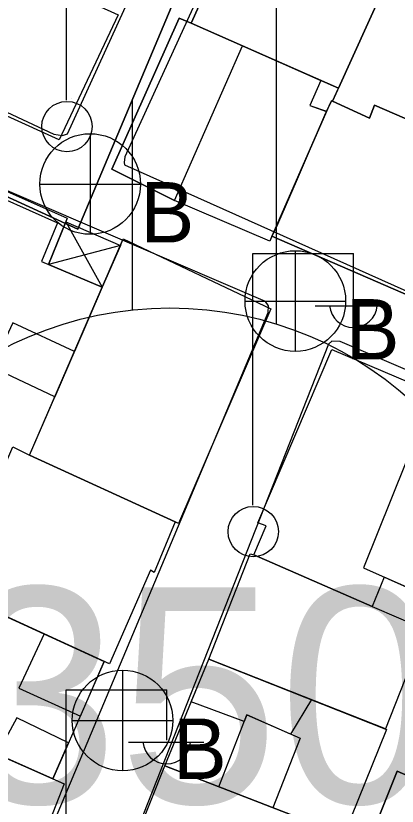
# Model space of a CAD drawing. Extents: x 417997 to 421451, y 4451742 to 4455216.
# Drawn here: x 421022.8 to 421049.4, y 4452545.4 to 4452600.4 of the extents above; entities that cross this region are included whole.
import ezdxf

# ---------------------------------------------------------------- set-up
doc = ezdxf.new("R2010")
doc.units = 0
for name, color, linetype in [('ADA', 7, 'Continuous'), ('B_Mesken', 7, 'Continuous'), ('B_Sundurma', 7, 'Continuous'), ('B_Teras', 7, 'Continuous'), ('Default', 7, 'Continuous'), ('PL_AYA_PARK_DINLENME', 7, 'Continuous'), ('PL_KON_MEV_350', 7, 'Continuous'), ('S_Elektrik_Diregi', 7, 'Continuous'), ('S_Rogar_Kapagi_Buski', 7, 'Continuous'), ('SM_DAIRE', 7, 'Continuous'), ('SM_TAKS', 7, 'Continuous'), ('TR_ORTAYOGUNKONUT', 7, 'Continuous'), ('TR_PARKALANI', 7, 'Continuous'), ('Yol_Sose', 7, 'Continuous')]:
    doc.layers.add(name, color=color, linetype=linetype)

# ---------------------------------------------------------------- blocks, each defined once
blk = doc.blocks.new('POINT_DISPLAY')
at = {"layer": 'Default'}
blk.add_line((0, 0), (0, 0), dxfattribs=at)

msp = doc.modelspace()

# ---------------------------------------------------------------- linework, layer by layer
at = {"layer": 'ADA'}
for p, q in [((421027.157, 4452585.558), (421111.619, 4452786.236)), ((421027.157, 4452585.558), (421111.619, 4452786.236)), ((421011.915, 4452592.544), (421027.157, 4452585.558)), ((421011.915, 4452592.544), (421027.157, 4452585.558))]:
    msp.add_line(p, q, dxfattribs=at)
at = {"layer": 'B_Mesken'}
for points in [[(421039.416, 4452608.887), (421037.547, 4452604.678), (421037.251, 4452604.813), (421035.034, 4452599.891), (421043.58, 4452596.1), (421045.269, 4452595.355), (421049.352, 4452604.386)], [(421049.352, 4452604.386), (421045.269, 4452595.355), (421044.054, 4452595.891), (421043.58, 4452596.101), (421038.602, 4452598.308), (421035.034, 4452599.891), (421037.251, 4452604.813), (421037.547, 4452604.678), (421039.416, 4452608.887)], [(421014.462, 4452596.936), (421019.837, 4452608.146), (421027.964, 4452604.405), (421026.738, 4452601.953), (421029.961, 4452600.475), (421025.849, 4452591.78)], [(421014.462, 4452596.936), (421019.837, 4452608.146), (421027.964, 4452604.406), (421026.738, 4452601.953), (421029.961, 4452600.475), (421025.849, 4452591.78)], [(421057.361, 4452595.552), (421055.274, 4452590.78), (421054.922, 4452590.941), (421054.975, 4452591.056), (421052.119, 4452592.297), (421047.784, 4452594.18), (421047.428, 4452593.272), (421044.858, 4452594.447), (421045.269, 4452595.355), (421049.352, 4452604.386), (421049.606, 4452604.271), (421056.294, 4452601.322), (421056.883, 4452601.062), (421059.647, 4452599.765), (421057.673, 4452595.415)], [(421049.606, 4452604.271), (421056.294, 4452601.322), (421056.883, 4452601.062), (421059.647, 4452599.766), (421057.673, 4452595.415), (421057.361, 4452595.552), (421055.274, 4452590.78), (421054.923, 4452590.942), (421054.975, 4452591.056), (421052.119, 4452592.297), (421047.784, 4452594.179), (421047.428, 4452593.272), (421044.858, 4452594.447), (421045.269, 4452595.355), (421049.352, 4452604.386)], [(421040.647, 4452585.063), (421040.506, 4452584.715), (421033.876, 4452587.553), (421029.504, 4452589.739), (421034.183, 4452600.225), (421035.034, 4452599.891), (421038.602, 4452598.308), (421044.054, 4452595.891), (421043.283, 4452594.15), (421044.437, 4452593.752)], [(421044.437, 4452593.751), (421043.879, 4452592.473), (421040.647, 4452585.063), (421040.506, 4452584.715), (421033.876, 4452587.554), (421029.504, 4452589.739), (421034.183, 4452600.225), (421035.034, 4452599.891), (421038.602, 4452598.308), (421043.58, 4452596.101), (421044.054, 4452595.891), (421043.283, 4452594.15)], [(421040.873, 4452585.513), (421040.647, 4452585.063), (421050.303, 4452580.872), (421054.975, 4452591.056), (421047.784, 4452594.18), (421047.428, 4452593.272), (421044.781, 4452594.482), (421044.302, 4452593.466), (421042.342, 4452588.866)], [(421040.647, 4452585.063), (421040.873, 4452585.513), (421042.342, 4452588.866), (421043.879, 4452592.473), (421044.437, 4452593.751), (421044.781, 4452594.482), (421044.858, 4452594.447), (421047.428, 4452593.272), (421047.784, 4452594.179), (421052.119, 4452592.297), (421054.975, 4452591.056), (421054.923, 4452590.942), (421050.303, 4452580.872)], [(421025.548, 4452573.897), (421021.267, 4452575.904), (421021.022, 4452575.423), (421017.257, 4452577.214), (421017.486, 4452577.697), (421021.796, 4452587.75), (421022.027, 4452588.264), (421026.409, 4452586.315), (421025.114, 4452583.094), (421028.844, 4452581.514)], [(421026.311, 4452586.069), (421025.114, 4452583.094), (421028.844, 4452581.514), (421025.548, 4452573.897), (421021.267, 4452575.904), (421021.022, 4452575.423), (421017.257, 4452577.214), (421017.486, 4452577.697), (421018.85, 4452580.877), (421021.797, 4452587.75), (421022.027, 4452588.264), (421026.409, 4452586.315)], [(421023.793, 4452569.842), (421030.298, 4452584.874), (421040.573, 4452580.01), (421034.157, 4452565.084)], [(421033.91, 4452565.197), (421023.793, 4452569.843), (421025.548, 4452573.897), (421028.844, 4452581.514), (421030.105, 4452584.429), (421030.298, 4452584.874), (421040.573, 4452580.01), (421034.157, 4452565.084)], [(421048.458, 4452561.357), (421047.619, 4452559.301), (421039.385, 4452562.906), (421040.253, 4452564.912), (421039.676, 4452565.13), (421044.807, 4452577.185), (421051.912, 4452574.172), (421055.213, 4452572.838), (421050.227, 4452560.564)], [(421055.214, 4452572.838), (421053.478, 4452568.565), (421050.308, 4452560.764), (421050.227, 4452560.565), (421048.459, 4452561.357), (421047.618, 4452559.301), (421039.385, 4452562.906), (421040.253, 4452564.912), (421039.676, 4452565.13), (421044.807, 4452577.185), (421051.912, 4452574.172)], [(421033.91, 4452565.197), (421032.45, 4452561.679), (421032.205, 4452561.842), (421029.354, 4452555.315), (421018.306, 4452560.365), (421022.617, 4452570.409), (421023.793, 4452569.842)], [(421023.793, 4452569.843), (421033.91, 4452565.197), (421032.45, 4452561.679), (421032.205, 4452561.842), (421029.354, 4452555.315), (421028.979, 4452555.487), (421018.594, 4452560.233), (421018.306, 4452560.365), (421022.617, 4452570.409)], [(421036.257, 4452555.649), (421039.129, 4452562.977), (421039.385, 4452562.906), (421047.619, 4452559.301), (421051.272, 4452557.728), (421048.536, 4452550.795)], [(421036.257, 4452555.649), (421039.129, 4452562.977), (421039.385, 4452562.906), (421047.618, 4452559.301), (421051.272, 4452557.728), (421048.536, 4452550.795)], [(421028.979, 4452555.486), (421025.41, 4452547.314), (421014.61, 4452552.119), (421010.726, 4452553.905), (421012.483, 4452557.857), (421016.655, 4452556.033), (421018.594, 4452560.233)], [(421028.979, 4452555.487), (421025.41, 4452547.314), (421014.611, 4452552.119), (421010.726, 4452553.905), (421012.483, 4452557.857), (421016.655, 4452556.034), (421018.594, 4452560.233)], [(421033.201, 4452548.221), (421036.257, 4452555.649), (421048.621, 4452550.762), (421045.65, 4452543.392), (421045.353, 4452543.511)], [(421048.536, 4452550.795), (421048.621, 4452550.762), (421045.65, 4452543.392), (421045.353, 4452543.511), (421033.201, 4452548.221), (421036.257, 4452555.649)], [(421007.45, 4452545.366), (421008.53, 4452547.842), (421012.108, 4452546.245), (421014.61, 4452552.119), (421026.201, 4452546.962), (421022.937, 4452538.595), (421015.293, 4452541.915)], [(421022.937, 4452538.595), (421015.696, 4452541.74), (421007.45, 4452545.366), (421008.53, 4452547.842), (421012.108, 4452546.246), (421012.854, 4452547.996), (421014.611, 4452552.119), (421025.41, 4452547.314), (421026.201, 4452546.962)], [(421030.244, 4452540.818), (421033.201, 4452548.221), (421045.353, 4452543.511), (421042.265, 4452535.959)], [(421030.244, 4452540.818), (421033.201, 4452548.221), (421045.353, 4452543.511), (421042.265, 4452535.959)], [(421049.36, 4452547.844), (421047.091, 4452542.172), (421047.449, 4452542.001), (421046.362, 4452539.414), (421052.475, 4452536.922), (421055.737, 4452535.594), (421056.49, 4452537.507), (421057.259, 4452537.224), (421059.942, 4452543.268), (421058.791, 4452543.733)], [(421049.36, 4452547.843), (421058.791, 4452543.733), (421059.942, 4452543.269), (421057.259, 4452537.224), (421056.49, 4452537.507), (421055.737, 4452535.594), (421052.475, 4452536.922), (421046.363, 4452539.414), (421047.449, 4452542.001), (421047.091, 4452542.172)]]:
    msp.add_lwpolyline(points, close=True, dxfattribs=at)
at = {"layer": 'B_Sundurma'}
for p, q in [((421026.31, 4452586.069), (421028.844, 4452581.514)), ((421030.105, 4452584.43), (421025.114, 4452583.094))]:
    msp.add_line(p, q, dxfattribs=at)
for points in [[(421026.31, 4452586.069), (421030.105, 4452584.43), (421028.844, 4452581.514), (421025.114, 4452583.094)], [(421030.105, 4452584.429), (421028.844, 4452581.514), (421025.114, 4452583.094), (421026.311, 4452586.069)]]:
    msp.add_lwpolyline(points, close=True, dxfattribs=at)
at = {"layer": 'B_Teras'}
for points in [[(421040.776, 4452603.049), (421042.541, 4452607.471), (421044.116, 4452606.758), (421049.352, 4452604.386), (421045.269, 4452595.355), (421038.602, 4452598.308), (421035.034, 4452599.891), (421037.251, 4452604.813), (421037.547, 4452604.678)], [(421052.119, 4452592.297), (421056.294, 4452601.322), (421049.606, 4452604.271), (421049.352, 4452604.386), (421044.858, 4452594.447), (421047.428, 4452593.272), (421047.784, 4452594.18)], [(421038.602, 4452598.308), (421035.034, 4452599.891), (421034.183, 4452600.225), (421029.504, 4452589.739), (421033.876, 4452587.553)], [(421026.905, 4452577.034), (421022.624, 4452579.041), (421021.233, 4452576.1), (421017.486, 4452577.697), (421021.796, 4452587.75), (421025.742, 4452585.994), (421024.611, 4452583.307), (421028.844, 4452581.514)], [(421050.227, 4452560.564), (421055.213, 4452572.838), (421051.912, 4452574.172), (421047.013, 4452562.004)], [(421024.794, 4452557.399), (421023.048, 4452553.636), (421027.321, 4452551.69), (421028.979, 4452555.486)], [(421038.903, 4452551.782), (421038.723, 4452551.32), (421035.037, 4452552.683), (421036.257, 4452555.649), (421043.39, 4452552.829), (421041.946, 4452550.438)], [(421022.903, 4452551.571), (421021.524, 4452549.043), (421025.41, 4452547.314), (421026.506, 4452549.824)], [(421042.601, 4452550.149), (421040.716, 4452545.308), (421036.943, 4452546.771), (421038.903, 4452551.782)]]:
    msp.add_lwpolyline(points, close=True, dxfattribs=at)
at = {"layer": 'PL_AYA_PARK_DINLENME'}
msp.add_lwpolyline([(420865.852, 4452665.575), (420934.438, 4452652.874), (421020.171, 4452624.931), (421083.042, 4452768.454), (421045.573, 4452802.747), (421049.812, 4452811.417), (421094.473, 4452793.222), (421111.619, 4452786.236), (421027.157, 4452585.558), (421011.915, 4452592.544), (420990.958, 4452542.374), (421045.971, 4452514.144), (421040.932, 4452510.693), (420961.746, 4452510.753), (420961.746, 4452565.871), (420907.131, 4452617.311)], dxfattribs=at)
msp.add_lwpolyline([(420865.852, 4452665.575), (420934.438, 4452652.874), (421020.171, 4452624.931), (421083.042, 4452768.454), (421045.573, 4452802.747), (421049.812, 4452811.417), (421094.473, 4452793.222), (421111.619, 4452786.236), (421027.157, 4452585.558), (421011.915, 4452592.544), (420990.958, 4452542.374), (421045.971, 4452514.144), (421040.932, 4452510.693), (420961.746, 4452510.753), (420961.746, 4452565.871), (420907.131, 4452617.311)], dxfattribs=at)
at = {"layer": 'PL_KON_MEV_350'}
msp.add_lwpolyline([(421168.904, 4452817.73), (421120.849, 4452691.594), (421113.682, 4452672.923), (421054.539, 4452520.012), (421045.971, 4452514.144), (420990.958, 4452542.374), (421011.915, 4452592.544), (421027.157, 4452585.558), (421111.619, 4452786.236), (421094.473, 4452793.222), (421114.794, 4452841.486)], close=True, dxfattribs=at)
at = {"layer": 'S_Elektrik_Diregi'}
for p, q in [((421026.355, 4452594.53), (421026.355, 4452612.03)), ((421039.311, 4452566.352), (421039.311, 4452583.852)), ((421039.311, 4452583.852), (421046.311, 4452583.852)), ((421046.311, 4452580.352), (421046.311, 4452583.852)), ((421043.651, 4452580.212), (421048.901, 4452580.212)), ((421026.328, 4452536), (421026.328, 4452553.5)), ((421026.328, 4452553.5), (421033.328, 4452553.5)), ((421033.328, 4452550), (421033.328, 4452553.5)), ((421030.668, 4452549.86), (421035.918, 4452549.86))]:
    msp.add_line(p, q, dxfattribs=at)
for centre in [(421026.391, 4452592.695), (421039.347, 4452564.516)]:
    msp.add_circle(centre, 1.75, dxfattribs=at)
for centre in [(421046.312, 4452580.365), (421033.329, 4452550.013)]:
    msp.add_arc(centre, 1.658, 184.8384, 355.1464, dxfattribs=at)
at = {"layer": 'S_Rogar_Kapagi_Buski'}
for p, q in [((421028.001, 4452592.196), (421028.001, 4452585.196)), ((421024.501, 4452588.696), (421031.501, 4452588.696)), ((421042.273, 4452584.055), (421042.273, 4452577.054)), ((421038.773, 4452580.555), (421045.773, 4452580.555)), ((421030.259, 4452554.881), (421030.259, 4452547.881)), ((421026.759, 4452551.381), (421033.759, 4452551.381))]:
    msp.add_line(p, q, dxfattribs=at)
for centre in [(421028.001, 4452588.696), (421042.273, 4452580.555), (421030.259, 4452551.381)]:
    msp.add_circle(centre, 3.5, dxfattribs=at)
at = {"layer": 'SM_DAIRE'}
msp.add_circle((421033.556, 4452555.079), 25, dxfattribs=at)
msp.add_circle((421033.556, 4452555.079), 25, dxfattribs=at)
at = {"layer": 'TR_ORTAYOGUNKONUT'}
for p, q in [((421040.958, 4452578.958), (421040.958, 4452618.35)), ((421040.958, 4452578.958), (421040.958, 4452618.35)), ((421030.958, 4452579.943), (421030.958, 4452594.591)), ((421030.958, 4452579.943), (421030.958, 4452594.591))]:
    msp.add_line(p, q, dxfattribs=at)
at = {"layer": 'Yol_Sose'}
for points in [[(421014.862, 4452597.134), (421025.466, 4452592.153), (421026.075, 4452592.059), (421026.424, 4452592.18), (421035.11, 4452611.237), (421053.842, 4452651.988), (421075.407, 4452699.428), (421075.406, 4452699.85), (421075.22, 4452700.189), (421064.023, 4452705.297), (421063.525, 4452705.366), (421063.03, 4452705.03), (421052.683, 4452680.96), (421032.55, 4452635.57), (421014.578, 4452597.78), (421014.587, 4452597.455)], [(421050.831, 4452581.414), (421070.228, 4452625.509), (421092.228, 4452675.734), (421097.843, 4452688.485), (421097.839, 4452688.874), (421097.728, 4452689.125), (421079.723, 4452697.489), (421079.287, 4452697.505), (421079.144, 4452697.321), (421066.014, 4452668.458), (421030.407, 4452590.589), (421030.361, 4452590.187), (421030.382, 4452590.023), (421050.024, 4452581.231), (421050.409, 4452581.186), (421050.706, 4452581.261)], [(421011.616, 4452591.669), (420997.306, 4452558.899), (420993.145, 4452550.604), (420992.977, 4452549.854), (420992.528, 4452541.72), (420992.727, 4452540.893), (421006.335, 4452523.492), (421012.87, 4452517.223), (421013.572, 4452517.056), (421013.967, 4452517.124), (421014.324, 4452517.796), (421040.375, 4452579.748), (421040.411, 4452580.232), (421040.189, 4452580.524), (421012.456, 4452592.427), (421012.161, 4452592.384), (421011.856, 4452592.195)]]:
    msp.add_lwpolyline(points, close=True, dxfattribs=at)
msp.add_lwpolyline([(421074.315, 4452565.325), (421045.398, 4452577.743), (421044.817, 4452577.77), (421044.574, 4452577.545), (421019.421, 4452513.757), (421019.185, 4452513.191), (421019.198, 4452512.931), (421020.849, 4452511.369), (421021.787, 4452510.685), (421023.179, 4452510.243), (421026.467, 4452509.807), (421028.97, 4452509.721), (421031.555, 4452509.856), (421034.541, 4452510.172), (421037.071, 4452510.667), (421041.918, 4452512.288), (421044.885, 4452513.447), (421047.325, 4452514.71), (421048.692, 4452515.906), (421051.69, 4452519.039)], dxfattribs=at)

# ---------------------------------------------------------------- block references
at = {"layer": 'TR_PARKALANI', "xscale": 0.1, "yscale": 0.10000000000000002}
msp.add_blockref('POINT_DISPLAY', (421026.735, 4452594.663), dxfattribs=at)
msp.add_blockref('POINT_DISPLAY', (421026.735, 4452594.663), dxfattribs=at)

# ---------------------------------------------------------------- texts
at = {"layer": 'S_Rogar_Kapagi_Buski'}
for p in [(421031.501, 4452584.631), (421045.773, 4452576.49), (421033.759, 4452547.317)]:
    msp.add_text('B', height=4.2, dxfattribs=at).set_placement(p)
at = {"layer": 'SM_TAKS'}
msp.add_text('350', height=15, dxfattribs=at).set_placement((421018.815, 4452545.635))
msp.add_text('350', height=15, dxfattribs=at).set_placement((421018.815, 4452545.635))

doc.saveas('drawing.dxf')
